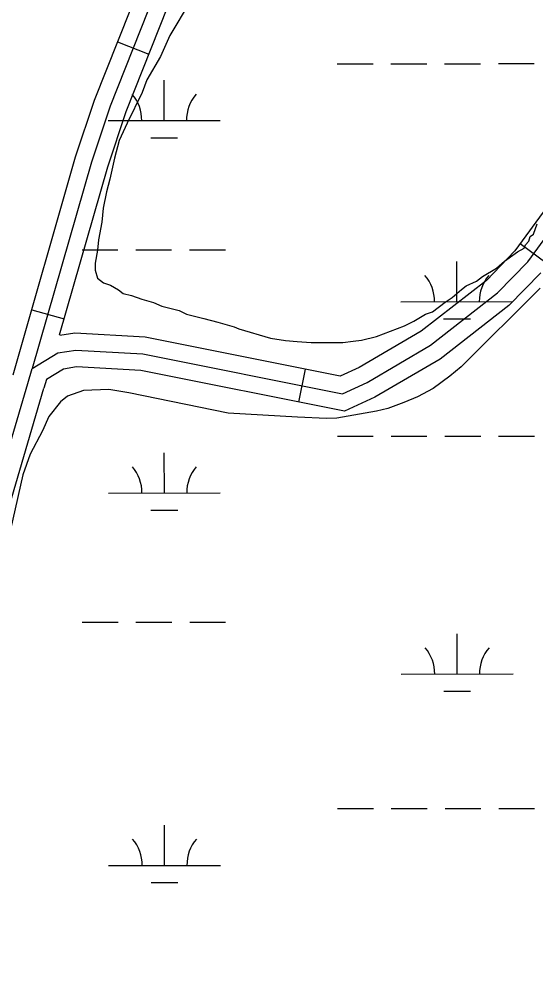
# Model space of a CAD drawing. Extents: x 3279314 to 3317160, y 734079 to 759431.
# Drawn here: x 3294588 to 3295050, y 743558 to 744416 of the extents above; entities that cross this region are included whole.
import ezdxf

# ---------------------------------------------------------------- set-up
doc = ezdxf.new("R2010")
doc.units = 0
for name, color, linetype in [('V-ROAD-CNTR', 7, 'Continuous'), ('V-SITE-VEGE', 7, 'Continuous'), ('V-WETL-SWMP', 7, 'Continuous')]:
    doc.layers.add(name, color=color, linetype=linetype)

msp = doc.modelspace()

# ---------------------------------------------------------------- linework, layer by layer
at = {"layer": 'V-ROAD-CNTR'}
for p, q in [((3294676, 744395.41), (3294703.89, 744384.37)), ((3295059.66, 744197.08), (3295035.46, 744214.81)), ((3294599.38, 744156.11), (3294628.22, 744147.85)), ((3294837.93, 744073.51), (3294843.8, 744102.93))]:
    msp.add_line(p, q, dxfattribs=at)
for points in [[(3294582.53, 744098.05), (3294638.46, 744292.66), (3294655.42, 744343.41), (3294730.51, 744533.15), (3294852.37, 744785.57), (3294957.86, 744995.64), (3295034.67, 745150.46), (3295127.26, 745350.37), (3295251.09, 745588.22), (3295314.81, 745729.88), (3295391.18, 745862.83)], [(3294600.04, 744103.91), (3294652.79, 744288.22), (3294669.51, 744338.27), (3294744.26, 744527.13), (3294865.83, 744778.94), (3294971.28, 744988.94), (3295048.19, 745143.97), (3295140.73, 745343.75), (3295264.59, 745581.68), (3295328.18, 745723.05), (3295404.19, 745855.36)], [(3294624.18, 744133.74), (3294667.12, 744283.78), (3294683.61, 744333.13), (3294758.01, 744521.1), (3294879.29, 744772.32), (3294984.7, 744982.25), (3295061.72, 745137.49), (3295154.19, 745337.13), (3295278.09, 745575.13), (3295341.56, 745716.22), (3295417.2, 745847.89)], [(3295084.79, 744282.17), (3295030.9, 744208.59), (3295005.39, 744182.3), (3294947.17, 744136.91), (3294891.81, 744104.5), (3294874.87, 744096.73), (3294700.5, 744131.52), (3294637.71, 744135.14), (3294624.24, 744132.93)], [(3294595.62, 744090.19), (3294599.58, 744103.64), (3294622.45, 744117.44), (3294638.5, 744120.07), (3294698.59, 744116.61), (3294876.7, 744081.07), (3294898.74, 744091.18), (3294955.6, 744124.46), (3295015.44, 744171.11), (3295042.39, 744198.89), (3295097.48, 744274.12)], [(3295053.88, 744189.19), (3295025.48, 744159.92), (3294964.04, 744112.02), (3294905.67, 744077.86), (3294878.53, 744065.41), (3294696.68, 744101.69), (3294639.29, 744105), (3294627.72, 744103.1), (3294612.33, 744093.81), (3294610.01, 744085.95)], [(3293777.31, 743683.37), (3293838.68, 743712.46), (3293915.01, 743788.87), (3293968.65, 743791.13), (3294008.26, 743618.07), (3294172.33, 743587.74), (3294401.47, 743556.49), (3294423.8, 743567.64), (3294446.49, 743580.74), (3294462.71, 743600.13), (3294469.26, 743623.69), (3294536.48, 743889.51), (3294595.62, 744090.19)], [(3294438.31, 743558.69), (3294456.29, 743569.08), (3294476.29, 743592.99), (3294483.76, 743619.84), (3294550.95, 743885.55), (3294610.01, 744085.95)]]:
    msp.add_lwpolyline(points, dxfattribs=at)
at = {"layer": 'V-SITE-VEGE'}
for p, q in [((3294740.18, 744430.46), (3294728.81, 744411.65)), ((3294728.81, 744411.65), (3294722.61, 744401.19)), ((3294722.61, 744401.19), (3294714.37, 744382.4)), ((3294714.37, 744382.4), (3294701.96, 744361.5)), ((3294701.96, 744361.5), (3294697.84, 744350.02)), ((3294697.84, 744350.02), (3294684.43, 744322.86)), ((3294684.43, 744322.86), (3294677.21, 744307.19)), ((3294677.21, 744307.19), (3294673.11, 744291.54)), ((3294673.11, 744291.54), (3294669.04, 744272.76)), ((3294669.04, 744272.76), (3294665.97, 744261.29)), ((3294665.97, 744261.29), (3294662.91, 744246.68)), ((3294662.91, 744246.68), (3294661.93, 744234.17)), ((3294661.93, 744234.17), (3294658.88, 744218.53)), ((3295047.54, 744223.52), (3295050.62, 744232.91)), ((3294658.88, 744218.53), (3294657.88, 744209.15)), ((3295040.29, 744214.1), (3295043.41, 744217.24)), ((3295043.41, 744217.24), (3295044.43, 744221.42)), ((3295044.43, 744221.42), (3295047.54, 744223.52)), ((3294657.88, 744209.15), (3294655.85, 744197.67)), ((3295033.03, 744207.82), (3295039.27, 744210.97)), ((3295039.27, 744210.97), (3295040.29, 744214.1)), ((3295014.34, 744193.14), (3295021.61, 744199.43)), ((3295021.61, 744199.43), (3295033.03, 744207.82)), ((3294655.85, 744197.67), (3294655.88, 744191.42)), ((3294655.88, 744191.42), (3294658, 744184.14)), ((3295001.87, 744185.78), (3295014.34, 744193.14)), ((3294658, 744184.14), (3294663.23, 744179.99)), ((3294996.68, 744181.59), (3295001.87, 744185.78)), ((3294663.23, 744179.99), (3294669.49, 744177.94)), ((3294669.49, 744177.94), (3294676.81, 744173.81)), ((3294676.81, 744173.81), (3294680.99, 744170.7)), ((3294974.87, 744166.9), (3294983.17, 744174.23)), ((3295053.49, 744175.2), (3294982.88, 744104.92)), ((3294983.17, 744174.23), (3294987.32, 744177.38)), ((3294987.32, 744177.38), (3294996.68, 744181.59)), ((3294680.99, 744170.7), (3294688.29, 744168.65)), ((3294688.29, 744168.65), (3294697.69, 744165.57)), ((3294697.69, 744165.57), (3294708.12, 744162.49)), ((3294968.64, 744162.7), (3294974.87, 744166.9)), ((3294708.12, 744162.49), (3294715.43, 744159.4)), ((3294715.43, 744159.4), (3294731.08, 744155.31)), ((3294957.21, 744154.31), (3294968.64, 744162.7)), ((3294731.08, 744155.31), (3294737.35, 744152.21)), ((3294737.35, 744152.21), (3294753, 744148.12)), ((3294753, 744148.12), (3294765.52, 744145.05)), ((3294940.58, 744145.89), (3294950.97, 744152.19)), ((3294950.97, 744152.19), (3294957.21, 744154.31)), ((3294765.52, 744145.05), (3294780.13, 744140.95)), ((3294780.13, 744140.95), (3294784.31, 744138.89)), ((3294907.3, 744132.19), (3294932.27, 744141.68)), ((3294932.27, 744141.68), (3294940.58, 744145.89)), ((3294784.31, 744138.89), (3294812.48, 744130.69)), ((3294893.77, 744128.99), (3294907.3, 744132.19)), ((3294812.48, 744130.69), (3294826.04, 744128.67)), ((3294826.04, 744128.67), (3294836.46, 744127.68)), ((3294836.46, 744127.68), (3294848.97, 744126.7)), ((3294848.97, 744126.7), (3294877.11, 744126.83)), ((3294877.11, 744126.83), (3294886.48, 744127.92)), ((3294886.48, 744127.92), (3294893.77, 744128.99)), ((3294972.63, 744096.77), (3294957.73, 744085.84)), ((3294982.88, 744104.92), (3294972.63, 744096.77)), ((3294645.41, 744083.99), (3294631.28, 744078.98)), ((3294668.25, 744084.68), (3294645.41, 744083.99)), ((3294685.97, 744081.72), (3294668.25, 744084.68)), ((3294774.75, 744063.67), (3294685.97, 744081.72)), ((3294957.73, 744085.84), (3294943.77, 744078.19)), ((3294624.82, 744073.83), (3294614.49, 744060.62)), ((3294631.28, 744078.98), (3294624.82, 744073.83)), ((3294931.61, 744073.15), (3294917.47, 744067.91)), ((3294943.77, 744078.19), (3294931.61, 744073.15)), ((3294836.57, 744060.15), (3294774.75, 744063.67)), ((3294907.11, 744065.46), (3294871.67, 744059.3)), ((3294917.47, 744067.91), (3294907.11, 744065.46)), ((3294614.49, 744060.62), (3294608.77, 744048)), ((3294862.44, 744058.81), (3294836.57, 744060.15)), ((3294871.67, 744059.3), (3294862.44, 744058.81)), ((3294608.77, 744048), (3294597.86, 744027.13)), ((3294597.86, 744027.13), (3294591.39, 744008.59)), ((3294591.39, 744008.59), (3294556.36, 743854.72))]:
    msp.add_line(p, q, dxfattribs=at)
at = {"layer": 'V-WETL-SWMP'}
for p, q in [((3294872.1, 744375.85), (3294904.1, 744375.86)), ((3294920.1, 744375.87), (3294952.1, 744375.89)), ((3294968.1, 744375.9), (3295000.1, 744375.91)), ((3295016.1, 744375.92), (3295048.1, 744375.94)), ((3294717.54, 744325.03), (3294717.52, 744361.03)), ((3294667.54, 744325), (3294767.54, 744325.05)), ((3294705.54, 744309.59), (3294729.54, 744309.6)), ((3294644.19, 744209.56), (3294676.19, 744209.57)), ((3294692.19, 744209.58), (3294724.19, 744209.6)), ((3294740.19, 744209.61), (3294772.19, 744209.62)), ((3294979.05, 744163.3), (3294979.03, 744199.3)), ((3294929.05, 744163.27), (3295029.05, 744163.32)), ((3294967.06, 744147.86), (3294991.06, 744147.87)), ((3294872.27, 744043.17), (3294904.27, 744043.19)), ((3294920.27, 744043.2), (3294952.27, 744043.21)), ((3294968.27, 744043.22), (3295000.27, 744043.24)), ((3295016.27, 744043.25), (3295048.27, 744043.26)), ((3294717.7, 743992.35), (3294717.69, 744028.35)), ((3294667.7, 743992.33), (3294767.7, 743992.38)), ((3294705.71, 743976.92), (3294729.71, 743976.93)), ((3294644.35, 743876.88), (3294676.35, 743876.9)), ((3294692.35, 743876.91), (3294724.35, 743876.92)), ((3294740.35, 743876.93), (3294772.35, 743876.95)), ((3294979.22, 743830.62), (3294979.2, 743866.62)), ((3294929.22, 743830.6), (3295029.22, 743830.65)), ((3294967.23, 743815.19), (3294991.23, 743815.2)), ((3294872.44, 743710.5), (3294904.44, 743710.52)), ((3294920.44, 743710.52), (3294952.44, 743710.54)), ((3294968.44, 743710.55), (3295000.44, 743710.56)), ((3295016.44, 743710.57), (3295048.44, 743710.59)), ((3294717.87, 743659.68), (3294717.85, 743695.68)), ((3294667.87, 743659.65), (3294767.87, 743659.7)), ((3294705.88, 743644.24), (3294729.88, 743644.25))]:
    msp.add_line(p, q, dxfattribs=at)
for centre, start, end in [((3294662.29, 744325.47), 359.25735, 40.80101), ((3294772.78, 744325.53), 139.25734, 180.801), ((3294923.81, 744163.75), 359.25735, 40.80101), ((3295034.3, 744163.8), 139.25734, 180.801), ((3294662.46, 743992.8), 359.25735, 40.80101), ((3294772.95, 743992.86), 139.25734, 180.801), ((3294923.98, 743831.07), 359.25735, 40.80101), ((3295034.46, 743831.13), 139.25734, 180.801), ((3294662.63, 743660.13), 359.25735, 40.80101), ((3294773.11, 743660.18), 139.25734, 180.801)]:
    msp.add_arc(centre, 35.25, start, end, dxfattribs=at)

doc.saveas('drawing.dxf')
